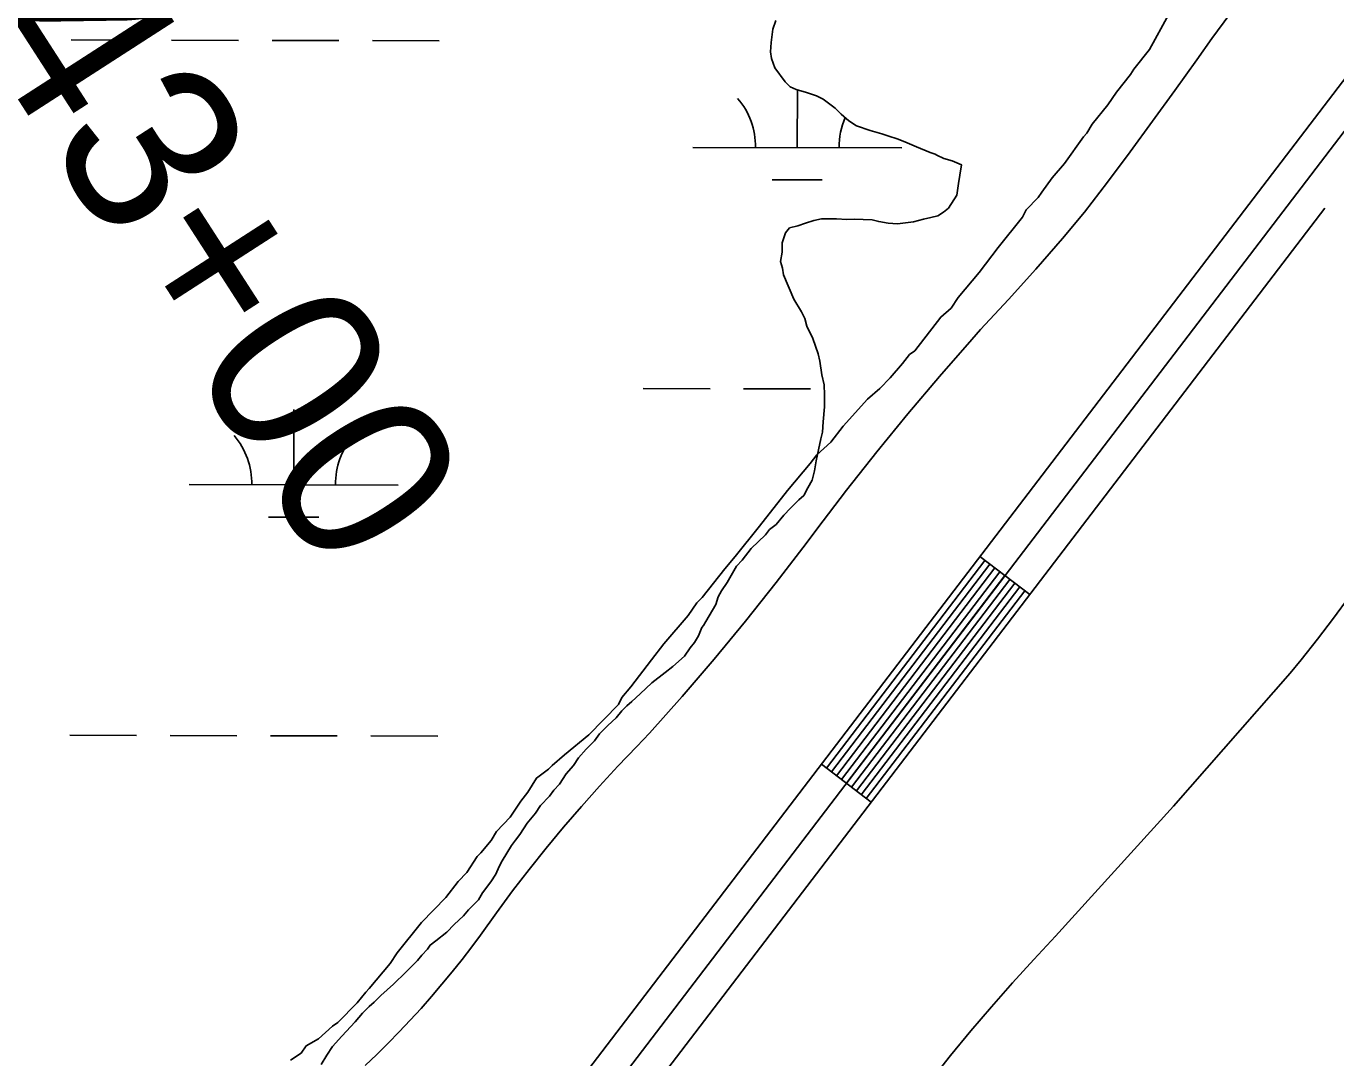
# Model space of a CAD drawing. Extents: x 3180038 to 3217926, y 922069 to 947485.
# Drawn here: x 3194016 to 3194643, y 935828 to 936322 of the extents above; entities that cross this region are included whole.
import ezdxf

# ---------------------------------------------------------------- set-up
doc = ezdxf.new("R2010")
doc.units = 0
for name, color, linetype in [('V-LEVE-TOET', 7, 'Continuous'), ('V-RIVR-RANG-IDEN', 7, 'Continuous'), ('V-ROAD-CNTR', 7, 'Continuous'), ('V-SITE-VEGE', 7, 'Continuous'), ('V-WETL-SWMP', 7, 'Continuous')]:
    doc.layers.add(name, color=color, linetype=linetype)

msp = doc.modelspace()

# ---------------------------------------------------------------- linework, layer by layer
at = {"layer": 'V-LEVE-TOET'}
for points in [[(3194220.2, 935869.53), (3194224.95, 935875.51), (3194229.6, 935881.58), (3194233.76, 935887.19), (3194233.76, 935887.19), (3194241.35, 935897.79), (3194249.12, 935908.25), (3194257.07, 935918.57), (3194265.2, 935928.75), (3194273.51, 935938.79), (3194281.99, 935948.68), (3194290.64, 935958.42), (3194299.46, 935968.02), (3194308.45, 935977.45), (3194314.58, 935983.69), (3194314.58, 935983.69), (3194330.19, 936001.32), (3194345.5, 936019.21), (3194360.49, 936037.36), (3194375.16, 936055.78), (3194389.52, 936074.44), (3194394.65, 936081.28), (3194394.65, 936081.28), (3194408.86, 936099.94), (3194423.37, 936118.36), (3194438.19, 936136.53), (3194453.32, 936154.46), (3194468.74, 936172.14), (3194472.93, 936176.84), (3194472.93, 936176.84), (3194486.23, 936191.16), (3194499.29, 936205.7), (3194512.11, 936220.45), (3194522.71, 936233.04), (3194522.71, 936233.04), (3194533.62, 936247.45), (3194544.44, 936261.96), (3194555.16, 936276.55), (3194565.78, 936291.22), (3194576.3, 936305.98), (3194583.47, 936316.17), (3194583.47, 936316.17), (3194631.96, 936381.79)], [(3194649.28, 936049.03), (3194641.76, 936038.85), (3194634.07, 936028.81), (3194626.21, 936018.89), (3194620.95, 936012.46), (3194620.95, 936012.46), (3194565.17, 935948.82), (3194508.78, 935886.59), (3194508.78, 935886.59), (3194498.35, 935875.53), (3194488.12, 935864.28), (3194478.09, 935852.86), (3194468.26, 935841.27), (3194458.62, 935829.5), (3194449.2, 935817.57)], [(3194178.56, 935824.82), (3194184.1, 935830.09), (3194189.54, 935835.45), (3194194.9, 935840.9), (3194200.16, 935846.45), (3194205.32, 935852.09), (3194210.38, 935857.81), (3194215.34, 935863.63), (3194220.2, 935869.53)]]:
    msp.add_lwpolyline(points, dxfattribs=at)
at = {"layer": 'V-ROAD-CNTR'}
for p, q in [((3194496.5, 936050.05), (3194472.65, 936068.25)), ((3194420.66, 935950.68), (3194396.81, 935968.88))]:
    msp.add_line(p, q, dxfattribs=at)
for points in [[(3195060.56, 936838.56), (3194276.3, 935810.98)], [(3195072.5, 936829.48), (3194288.54, 935802.3)], [(3194637.64, 936234.98), (3194300.78, 935793.61), (3194297.39, 935788.46), (3194293.53, 935782.88)], [(3194475.03, 936066.43), (3194399.2, 935967.06)], [(3194477.42, 936064.61), (3194401.58, 935965.24)], [(3194479.8, 936062.79), (3194403.97, 935963.42)], [(3194482.19, 936060.97), (3194406.35, 935961.6)], [(3194484.57, 936059.15), (3194408.74, 935959.78)], [(3194486.96, 936057.33), (3194411.12, 935957.96)], [(3194489.34, 936055.51), (3194413.51, 935956.14)], [(3194491.73, 936053.69), (3194415.89, 935954.32)], [(3194494.11, 936051.87), (3194418.27, 935952.5)]]:
    msp.add_lwpolyline(points, dxfattribs=at)
at = {"layer": 'V-SITE-VEGE'}
for points in [[(3194571.97, 936344.1), (3194553.78, 936310.9), (3194546.29, 936301.51), (3194544.63, 936298.95), (3194537.97, 936290.41), (3194533.81, 936284.44), (3194526.32, 936275.05), (3194523.83, 936270.79), (3194522.16, 936269.08), (3194513.02, 936256.28), (3194507.19, 936249.44), (3194502.2, 936242.62), (3194500.54, 936240.06), (3194494.7, 936234.07), (3194493.05, 936230.67), (3194481.39, 936216.15), (3194472.24, 936204.2), (3194462.24, 936192.24), (3194458.92, 936187.12), (3194453.9, 936182.83), (3194441.42, 936166.61), (3194438.91, 936164.89), (3194435.58, 936160.62), (3194429.74, 936153.79), (3194424.73, 936148.65), (3194418.88, 936143.5), (3194407.2, 936130.68), (3194401.38, 936123), (3194394.68, 936116.99), (3194391.36, 936112.72), (3194380.52, 936099.91), (3194367.21, 936082.83), (3194355.55, 936068.31)], [(3194355.55, 936068.31), (3194350.55, 936062.33), (3194339.73, 936048.67), (3194337.22, 936046.1), (3194333.07, 936040.13), (3194321.4, 936026.46), (3194315.58, 936018.78), (3194305.59, 936005.97), (3194301.43, 936000.85), (3194299.78, 935997.44), (3194285.58, 935982.89), (3194273.86, 935973.45), (3194268.01, 935968.3), (3194266.34, 935966.59), (3194260.47, 935962.29), (3194256.33, 935955.48), (3194253, 935951.21), (3194248.02, 935943.54), (3194241.34, 935936.69), (3194238.86, 935932.43), (3194233.86, 935926.45), (3194232.19, 935924.74), (3194227.21, 935917.07), (3194223.04, 935912.79), (3194217.21, 935905.1), (3194205.53, 935893.12), (3194193.87, 935878.6), (3194190.55, 935873.49), (3194180.55, 935861.53), (3194178.88, 935859.82), (3194174.72, 935854.69), (3194165.53, 935845.28), (3194163.02, 935843.56), (3194156.33, 935837.55), (3194150.45, 935834.1), (3194147.96, 935830.69), (3194142.93, 935827.24)]]:
    msp.add_lwpolyline(points, dxfattribs=at)
at = {"layer": 'V-WETL-SWMP'}
for p, q in [((3194038.04, 936315.41), (3194070.04, 936315.33)), ((3194086.04, 936315.3), (3194118.04, 936315.22)), ((3194134.04, 936315.19), (3194166.04, 936315.12)), ((3194182.04, 936315.08), (3194214.04, 936315.01)), ((3194385.24, 936263.88), (3194385.3, 936291.61)), ((3194335.24, 936263.99), (3194435.24, 936263.77)), ((3194373.2, 936248.48), (3194397.2, 936248.42)), ((3194311.57, 936148.62), (3194343.57, 936148.55)), ((3194359.57, 936148.51), (3194391.57, 936148.44)), ((3194144.4, 936102.57), (3194144.48, 936138.57)), ((3194094.4, 936102.68), (3194194.4, 936102.46)), ((3194132.37, 936087.16), (3194156.37, 936087.11)), ((3194037.28, 935982.74), (3194069.28, 935982.67)), ((3194085.28, 935982.63), (3194117.28, 935982.56)), ((3194133.28, 935982.53), (3194165.28, 935982.45)), ((3194181.28, 935982.42), (3194213.28, 935982.35))]:
    msp.add_line(p, q, dxfattribs=at)
for points in [[(3194375.08, 936324.7), (3194373.51, 936320.65), (3194372.79, 936314.19), (3194372.44, 936309.75), (3194372.88, 936306.53), (3194374.55, 936302.12), (3194379.47, 936295.32), (3194381.92, 936292.94), (3194384.76, 936291.76), (3194389.61, 936290.21), (3194394.47, 936288.66), (3194397.72, 936287.08), (3194403.41, 936282.72), (3194406.27, 936279.93), (3194409.94, 936276.75), (3194413.6, 936274.38), (3194420.08, 936272.04), (3194425.74, 936270.5), (3194428.98, 936269.33), (3194433.03, 936268.17), (3194436.67, 936266.6), (3194442.35, 936264.25), (3194448.83, 936261.51), (3194451.26, 936260.74), (3194452.07, 936260.34), (3194455.32, 936258.77), (3194459.36, 936257.61), (3194463.82, 936255.65), (3194463.07, 936250.8), (3194462.32, 936246.76), (3194461.58, 936241.11), (3194457.63, 936235.01), (3194455.23, 936232.97), (3194452.43, 936231.32), (3194449.22, 936230.47), (3194445.6, 936229.62), (3194440.78, 936228.35), (3194433.13, 936227.45), (3194428.69, 936227.8), (3194424.24, 936228.55), (3194421.01, 936229.32), (3194412.54, 936229.62), (3194408.91, 936229.57), (3194404.07, 936229.91), (3194396.81, 936229.82), (3194393.2, 936228.97), (3194389.18, 936227.71), (3194385.57, 936226.46), (3194381.55, 936225.6), (3194379.56, 936223.16), (3194378.01, 936218.3), (3194378.06, 936213.87), (3194377.31, 936209.42), (3194378.16, 936206.21), (3194378.6, 936202.99), (3194383.58, 936191.36), (3194387.28, 936185.36), (3194388.94, 936182.15), (3194389.79, 936178.54), (3194392.68, 936172.52), (3194393.94, 936168.91), (3194395.19, 936165.3), (3194396.04, 936161.68), (3194396.93, 936155.24), (3194398.2, 936150.42), (3194398.26, 936145.58), (3194398.33, 936139.94), (3194397.61, 936132.67), (3194397.27, 936127.83), (3194396.5, 936124.6)], [(3194396.5, 936124.6), (3194395.36, 936119.34), (3194394.22, 936114.08), (3194393.47, 936109.24), (3194392.31, 936104.79), (3194390.34, 936101.14), (3194388.37, 936097.48), (3194385.98, 936095.44), (3194382, 936091.36), (3194378.81, 936088.09), (3194375.24, 936083.61), (3194372.05, 936081.15), (3194370.06, 936078.71), (3194363.29, 936072.18), (3194358.92, 936066.48), (3194356.14, 936063.62), (3194351.8, 936055.91), (3194349.03, 936051.84), (3194347.45, 936049), (3194346.28, 936045.36), (3194341.55, 936037.24), (3194340.36, 936035.2), (3194339.57, 936034.39), (3194338, 936030.34), (3194336.03, 936027.09), (3194334.04, 936024.64), (3194331.27, 936020.58), (3194325.69, 936015.67), (3194322.09, 936012.8), (3194315.71, 936007.89), (3194310.13, 936002.58), (3194306.14, 935998.9), (3194303.75, 935996.85), (3194301.36, 935994.41), (3194298.58, 935991.15), (3194294.59, 935987.47), (3194290.61, 935983.39), (3194288.23, 935980.13), (3194284.25, 935976.05), (3194280.67, 935971.98), (3194278.3, 935968.32), (3194274.72, 935964.24), (3194271.56, 935959.37), (3194268.77, 935956.51), (3194266.79, 935953.66), (3194262.41, 935949.17), (3194260.04, 935945.51), (3194256.06, 935940.63), (3194252.5, 935935.34), (3194250.52, 935932.5), (3194248.54, 935930.05), (3194244.19, 935922.74), (3194242.61, 935919.9), (3194241.05, 935916.25), (3194238.67, 935912.59), (3194234.71, 935907.3), (3194232.73, 935904.05), (3194230.34, 935901.61), (3194227.95, 935899.16), (3194225.57, 935896.31), (3194221.19, 935892.22), (3194217.6, 935888.55), (3194212.41, 935884.45), (3194209.62, 935882.4), (3194208.43, 935880.37), (3194205.65, 935877.51), (3194203.66, 935875.07), (3194200.47, 935871.81), (3194198.09, 935869.36), (3194192.11, 935863.64), (3194186.13, 935858.32), (3194182.94, 935855.06), (3194180.55, 935853.01), (3194177.36, 935849.75), (3194173.79, 935845.67), (3194167.42, 935838.74), (3194163.05, 935833.85), (3194160.28, 935829.78), (3194157.51, 935825.31)]]:
    msp.add_lwpolyline(points, dxfattribs=at)
for centre, start, end in [((3194330, 936264.48), 359.09904, 40.6427), ((3194440.48, 936264.23), 156.46329, 180.64264), ((3194089.16, 936103.17), 359.09904, 40.6427), ((3194199.65, 936102.92), 139.09899, 180.64264)]:
    msp.add_arc(centre, 35.25, start, end, dxfattribs=at)

# ---------------------------------------------------------------- texts
at = {"layer": 'V-RIVR-RANG-IDEN'}
msp.add_text('R-43+00', height=83, rotation=302.82272, dxfattribs=at).set_placement((3193928.14, 936417.74))

doc.saveas('drawing.dxf')
